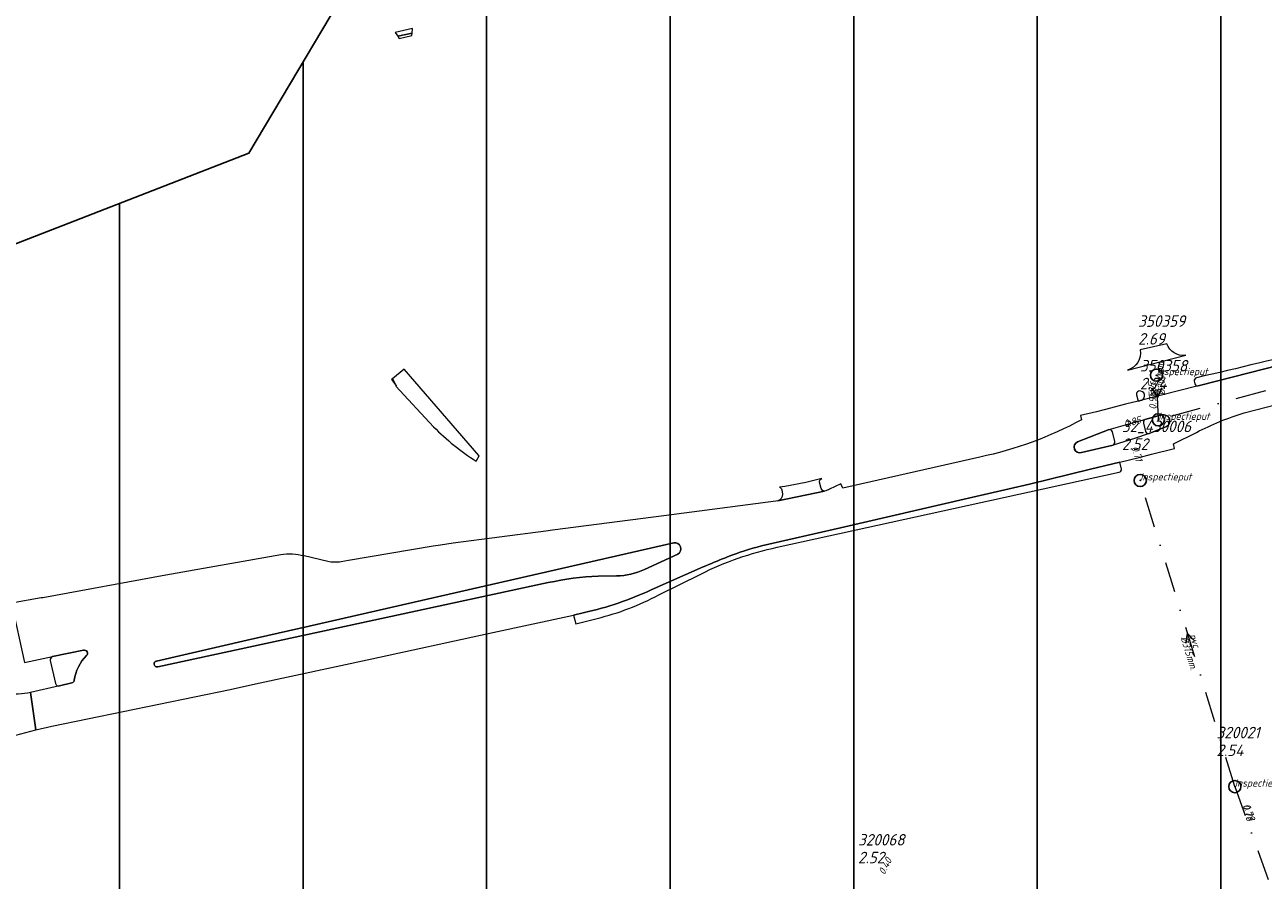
# Model space of a CAD drawing. Extents: x 148869 to 161638, y 453607 to 469810.
# Tile 456 of 656: x 155772 to 155975, y 463152 to 463292. Entities that reach past the tile are written whole.
import ezdxf

# ---------------------------------------------------------------- set-up
doc = ezdxf.new("R2010")
doc.units = 0
doc.header["$PDMODE"] = 32
doc.header["$PDSIZE"] = 2
doc.linetypes.add('RI-VWA', pattern=[11, 5, -3, 0, -3])
doc.layers.get('0').update_dxf_attribs({"linetype": 'CONTINUOUS'})
doc.layers.get('DEFPOINTS').update_dxf_attribs({"linetype": 'CONTINUOUS'})
doc.layers.add('2024', color=160, linetype='CONTINUOUS')
doc.layers.add('2024 hatch', color=160, linetype='CONTINUOUS')
for name, color, linetype, lineweight in [('B-OI-RI-STROOMRICHTING-S', 252, 'CONTINUOUS', 25), ('B-OI-RI-VWA-BOB-T18', 34, 'CONTINUOUS', 18), ('B-OI-RI-VWA-DIAMETER-T18', 34, 'CONTINUOUS', 18), ('B-OI-RI-VWA-MATERIAAL-T18', 34, 'CONTINUOUS', 18), ('B-OI-RI-VWA_PUTDEKSELHOOGTE-T25', 34, 'CONTINUOUS', 25), ('B-OI-RI-VWA_PUTNUMMER-T25', 34, 'CONTINUOUS', 25), ('B-OI-RI-VWA_RIOOLPUT-S', 34, 'CONTINUOUS', 25), ('B-OI-RI-VWA_TRANSPORTLEIDING-G', 34, 'RI-VWA', 18), ('B-RO-VH-VERHARDING_ASFALT-GV', 251, 'CONTINUOUS', 18), ('B-RO-VH-VERHARDING_STRAATBAKSTEEN-GV', 251, 'CONTINUOUS', 18)]:
    doc.layers.add(name, color=color, linetype=linetype, lineweight=lineweight)
doc.styles.add('NLCS-ISO-M500-T18_CURSIEF', font='NLCS-ISO.ttf', dxfattribs={"oblique": 15, "height": 0.9})
doc.styles.add('NLCS-ISO-M750-T25_CURSIEF', font='NLCS-ISO.ttf', dxfattribs={"oblique": 15, "height": 1.875})

# ---------------------------------------------------------------- blocks, each defined once
blk = doc.blocks.new('ACMAP_ANN_TEMPLATE_vwa-diam')
at = {"color": 0, "linetype": 'ByBlock', "style": 'NLCS-ISO-M500-T18_CURSIEF', "oblique": 15}
blk.add_attdef('vwa-diam', (0.3, -1.3), '', height=1.2, dxfattribs=at)
blk = doc.blocks.new('ACMAP_ANN_TEMPLATE_vwa-materiaal')
at = {"color": 0, "linetype": 'ByBlock', "style": 'NLCS-ISO-M500-T18_CURSIEF', "oblique": 15}
blk.add_attdef('vwa-mat', (0.3, 0.2), '', height=1.2, dxfattribs=at)
blk = doc.blocks.new('ACMAP_ANN_TEMPLATE_vwa-nap-l')
at = {"color": 0, "linetype": 'ByBlock', "style": 'NLCS-ISO-M500-T18_CURSIEF', "oblique": 15}
blk.add_attdef('vwa-nap-l', (3.3, 0.2), '', height=1.2, dxfattribs=at)
blk = doc.blocks.new('ACMAP_ANN_TEMPLATE_vwa-nap-r')
at = {"color": 0, "linetype": 'ByBlock', "style": 'NLCS-ISO-M500-T18_CURSIEF', "oblique": 15}
blk.add_attdef('vwa-nap-r', (-5.6, 0.2), '', height=1.2, dxfattribs=at)
blk = doc.blocks.new('ACMAP_ANN_TEMPLATE_type knoop')
at = {"layer": 'DEFPOINTS', "style": 'NLCS-ISO-M500-T18_CURSIEF', "oblique": 15}
blk.add_attdef('type_knoop', (0, 0), '', height=1.2, dxfattribs=at)
blk = doc.blocks.new('ACMAP_ANN_TEMPLATE_vwa-puth')
at = {"color": 0, "linetype": 'ByBlock', "style": 'NLCS-ISO-M750-T25_CURSIEF', "oblique": 15}
blk.add_attdef('vwa-puth', (-3, 5), '', height=1.88, dxfattribs=at)
blk = doc.blocks.new('ACMAP_ANN_TEMPLATE_vwa-putnr')
at = {"color": 0, "linetype": 'ByBlock', "style": 'NLCS-ISO-M750-T25_CURSIEF', "oblique": 15}
blk.add_attdef('vaw-putnr', (-3, 7.9), '', height=1.88, dxfattribs=at)

msp = doc.modelspace()

# ---------------------------------------------------------------- hatches: boundary and pattern name
at = {"layer": '2024 hatch'}
h = msp.add_hatch(dxfattribs=at)
h.set_pattern_fill('ANSI31', color=256, scale=29.988, angle=45)
h.set_pattern_definition([(90, (0, 0), (-29.988, 0), [])])
h.paths.add_polyline_path([(155468.24, 462509.2), (155430.3, 462608.99), (155317.39, 462696.7), (155326.79, 462885.8), (155421.55, 463128.67), (155681.88, 463221.51), (155808.81, 463270.9), (155858.2, 463353.96), (156235.32, 463468.35), (156395.06, 463466.8), (156874.43, 463576.88), (157060.31, 463303.94), (157149.74, 462870.77), (157067.92, 462815.11), (157047.81, 462789.79), (157071.17, 462711.57), (156936.5, 462350.7), (156856.27, 462251.62), (156803.36, 462113.22), (156627.76, 461893.96), (156524.84, 461717.19), (156312.22, 461660.25), (156176.03, 461568.49), (155937.87, 461968.15)])

# ---------------------------------------------------------------- linework, layer by layer
at = {"layer": '2024', "flags": 128}
msp.add_lwpolyline([(155468.24, 462509.2), (155430.3, 462608.99), (155317.39, 462696.7), (155326.79, 462885.8), (155421.55, 463128.67), (155681.88, 463221.51), (155808.81, 463270.9), (155858.2, 463353.96), (156235.32, 463468.35), (156395.06, 463466.8), (156874.43, 463576.88), (157060.31, 463303.94), (157149.74, 462870.77), (157067.92, 462815.11), (157047.81, 462789.79), (157071.17, 462711.57), (156936.5, 462350.7), (156856.27, 462251.62), (156803.36, 462113.22), (156627.76, 461893.96), (156524.84, 461717.19), (156312.22, 461660.25), (156176.03, 461568.49), (155937.87, 461968.15)], close=True, dxfattribs=at)
at = {"layer": 'B-OI-RI-STROOMRICHTING-S', "color": 251}
for points in [[(155957.96, 463232.54), (155957.24, 463230.95), (155956.4, 463232.48)], [(155963.29, 463191.21), (155962.17, 463192.38), (155961.9, 463190.79)]]:
    msp.add_lwpolyline(points, dxfattribs=at)
at = {"layer": 'B-OI-RI-VWA_RIOOLPUT-S'}
for p in [(155957.1, 463234.6), (155957.4, 463227.3), (155954.45, 463217.39), (155969.9, 463167.36)]:
    msp.add_point(p, dxfattribs=at)
at = {"layer": 'B-OI-RI-VWA_TRANSPORTLEIDING-G', "color": 251}
for p, q in [((156049.9, 463252.4), (155957.4, 463227.3)), ((155957.4, 463227.3), (155957.1, 463234.6)), ((155969.9, 463167.36), (155954.45, 463217.39)), ((155969.9, 463167.36), (155981.84, 463133.98))]:
    msp.add_line(p, q, dxfattribs=at)
at = {"layer": 'B-RO-VH-VERHARDING_ASFALT-GV'}
for points in [[(156004.12, 463244.21, -0.006989), (155963.64, 463234.17)], [(155963.64, 463234.17, 0.389361), (155963.26, 463233.6)], [(155954.15, 463231.99, 0.3639), (155953.81, 463231.4)], [(155954.7, 463230.53, 0.871595), (155954.27, 463232.02)], [(155963.38, 463233.2, 0.390792), (155963.93, 463232.84)], [(155958.76, 463226.2, 0.88014), (155957.95, 463228.1)], [(155957.95, 463228.1, -0.88014), (155958.76, 463226.2)], [(155963.62, 463225.25, -0.046059), (155971.45, 463228.44)], [(155944.86, 463227.31, -0.070888), (155928.23, 463221.21)], [(155949.91, 463225.35, 0.300748), (155949.35, 463225.71)], [(155955.2, 463227.35, 0.332784), (155954.98, 463226.76)], [(155944.19, 463223.69, 0.94128), (155944.84, 463221.96)], [(155944.84, 463221.96, -0.94128), (155944.19, 463223.69)], [(155950, 463223.15, 0.352487), (155950.29, 463223.77)], [(155955.33, 463225.38, 0.391191), (155955.9, 463225.06)], [(155951.01, 463218.76, 0.352066), (155951.39, 463219.24)], [(155903.68, 463215.95, -0.057147), (155902.88, 463215.67)], [(155878.88, 463205.36, 0.849198), (155878.23, 463207.21)], [(155878.23, 463207.21, -0.849198), (155878.88, 463205.36)], [(155882.65, 463202.11, -0.062359), (155895.13, 463206.47)], [(155892.59, 463206.7, 0.036545), (155887.01, 463204.9)], [(155887.01, 463204.9, -0.036545), (155892.59, 463206.7)], [(155817.83, 463205.06, 0.086266), (155814.01, 463205.27)], [(155823.63, 463204.07, -0.097038), (155821.72, 463204.16)], [(155886.67, 463204.76, 0.014873), (155883.04, 463203.26)], [(155883.04, 463203.26, -0.014873), (155886.67, 463204.76)], [(155857.73, 463200.7, -0.042872), (155865.9, 463201.76)], [(155865.9, 463201.76, 0.042872), (155857.73, 463200.7)], [(155868.89, 463201.81, 0.108564), (155873.43, 463202.86)], [(155873.43, 463202.86, -0.108564), (155868.89, 463201.81)], [(155874.52, 463199.5, -0.054611), (155863.62, 463195.81)], [(155863.62, 463195.81, 0.054611), (155874.52, 463199.5)], [(155865.73, 463194.85, 0.060796), (155875.79, 463198.7)], [(155782.28, 463188.78, 0.775943), (155781.8, 463189.66)], [(155781.8, 463189.66, -0.775943), (155782.28, 463188.78)], [(155776.74, 463188.62, 0.371081), (155776.37, 463188)], [(155780.28, 463184.75, -0.163104), (155782.28, 463188.78)], [(155782.28, 463188.78, 0.163104), (155780.28, 463184.75)], [(155793.72, 463187.89, 1.01247), (155793.91, 463186.94)], [(155793.91, 463186.94, -1.01247), (155793.72, 463187.89)], [(155777.21, 463184.19, 0.396545), (155777.85, 463183.81)], [(155779.91, 463184.3, 0.31108), (155780.28, 463184.75)], [(155780.28, 463184.75, -0.31108), (155779.91, 463184.3)], [(155773.15, 463182.72, -0.067993), (155769.1, 463182.54)]]:
    msp.add_lwpolyline(points, format="xyb", dxfattribs=at)
at = {"layer": 'B-RO-VH-VERHARDING_ASFALT-GV', "flags": 128}
for points in [[(155998.81, 463241.77), (155986.93, 463238.73), (155967.11, 463233.65), (155963.93, 463232.84), (155954.7, 463230.53), (155954.11, 463230.36), (155952.04, 463229.84), (155948.54, 463228.95), (155947.29, 463228.61), (155944.71, 463228), (155944.86, 463227.31)], [(155963.93, 463232.84), (155967.11, 463233.65), (155986.93, 463238.73), (155998.81, 463241.77)], [(155971.45, 463228.44), (155997.42, 463235.16), (155997.73, 463234.48), (155997.96, 463234.59), (155998.86, 463234.85)], [(155954.27, 463232.02), (155954.15, 463231.99)], [(155963.26, 463233.6), (155963.38, 463233.2)], [(155953.81, 463231.4), (155954.11, 463230.36), (155954.7, 463230.53)], [(155944.19, 463223.69), (155949.35, 463225.71), (155952.8, 463226.68), (155955.2, 463227.35), (155957.95, 463228.1)], [(155957.95, 463228.1), (155955.2, 463227.35)], [(155949.35, 463225.71), (155944.19, 463223.69)], [(155958.76, 463226.2), (155955.9, 463225.06), (155953.5, 463224.27), (155950, 463223.15), (155944.84, 463221.96)], [(155954.98, 463226.76), (155955.33, 463225.38)], [(155955.9, 463225.06), (155958.76, 463226.2)], [(155892.59, 463206.7), (155905.49, 463209.68), (155926.39, 463214.52), (155936.34, 463216.81), (155946.32, 463219.24), (155951.11, 463220.37), (155954.27, 463221.17), (155956.31, 463221.68), (155960.02, 463222.63), (155959.86, 463223.4), (155963.62, 463225.25)], [(155950.29, 463223.77), (155949.91, 463225.35)], [(155944.84, 463221.96), (155950, 463223.15)], [(155951.39, 463219.24), (155951.11, 463220.37), (155946.32, 463219.24), (155936.34, 463216.81), (155926.39, 463214.52), (155905.49, 463209.68), (155892.59, 463206.7)], [(155928.23, 463221.21), (155905.87, 463216.15), (155905.54, 463216.84), (155903.68, 463215.95)], [(155895.13, 463206.47), (155951.01, 463218.76)], [(155902.88, 463215.67), (155895.23, 463214.05), (155894.89, 463213.99), (155876.59, 463211.61), (155858.41, 463209.26), (155857.32, 463209.12), (155842.2, 463207.15), (155840.11, 463206.84), (155838.91, 463206.64), (155825.08, 463204.32), (155823.87, 463204.12), (155823.63, 463204.07)], [(155878.23, 463207.21), (155818.66, 463193.61), (155808.51, 463191.28), (155793.72, 463187.89)], [(155793.72, 463187.89), (155808.51, 463191.28), (155818.66, 463193.61), (155878.23, 463207.21)], [(155873.43, 463202.86), (155878.88, 463205.36)], [(155878.88, 463205.36), (155873.43, 463202.86)], [(155814.01, 463205.27), (155795.26, 463201.92), (155775.14, 463198.24), (155774.87, 463198.2), (155770.05, 463197.34), (155772.14, 463187.67), (155776.74, 463188.62), (155781.8, 463189.66)], [(155821.72, 463204.16), (155817.83, 463205.06)], [(155887.01, 463204.9), (155886.67, 463204.76)], [(155886.67, 463204.76), (155887.01, 463204.9)], [(155865.9, 463201.76), (155868.89, 463201.81)], [(155868.89, 463201.81), (155865.9, 463201.76)], [(155883.04, 463203.26), (155874.52, 463199.5)], [(155874.52, 463199.5), (155883.04, 463203.26)], [(155875.79, 463198.7), (155882.65, 463202.11)], [(155793.91, 463186.94), (155857.73, 463200.7)], [(155857.73, 463200.7), (155793.91, 463186.94)], [(155779.91, 463184.3), (155777.85, 463183.81), (155773.15, 463182.72), (155774.03, 463176.66), (155776.61, 463177.26), (155805.73, 463183.25), (155809.87, 463184.14), (155828.88, 463188.26), (155847.92, 463192.39), (155861.86, 463195.41), (155863.62, 463195.81)], [(155863.62, 463195.81), (155861.86, 463195.41), (155862.22, 463193.98), (155865.73, 463194.85)], [(155781.8, 463189.66), (155776.74, 463188.62)], [(155776.37, 463188), (155777.21, 463184.19)], [(155777.85, 463183.81), (155779.91, 463184.3)], [(155767.04, 463174.68), (155770.76, 463175.75), (155774.03, 463176.66), (155773.15, 463182.72)]]:
    msp.add_lwpolyline(points, dxfattribs=at)
at = {"layer": 'B-RO-VH-VERHARDING_STRAATBAKSTEEN-GV', "flags": 128}
for points in [[(155833.14, 463289.99), (155835.48, 463290.51), (155835.56, 463291.24), (155832.73, 463290.62)], [(155835.48, 463290.51), (155833.14, 463289.99), (155833.38, 463289.61), (155835.43, 463290.09)], [(155832.25, 463234.02), (155832.11, 463233.9), (155832.84, 463232.98)]]:
    msp.add_lwpolyline(points, close=True, dxfattribs=at)
at = {"layer": 'B-RO-VH-VERHARDING_STRAATBAKSTEEN-GV'}
for points in [[(155954.44, 463238.74, -0.380744), (155952.36, 463235.44)], [(155961.87, 463237.88, -0.371647), (155958.8, 463239.74)], [(155838.99, 463226.15, 0.053858), (155845.95, 463220.55)], [(155902.4, 463217.71, -0.031193), (155895.48, 463216.3)], [(155902.05, 463217.1, -0.362534), (155902.4, 463217.71)], [(155895.48, 463216.3, -0.321684), (155895.87, 463215.89)], [(155902.88, 463215.67, -0.356139), (155902.34, 463216.07)], [(155895.97, 463215.15, -0.370674), (155895.23, 463214.05)]]:
    msp.add_lwpolyline(points, format="xyb", dxfattribs=at)
at = {"layer": 'B-RO-VH-VERHARDING_STRAATBAKSTEEN-GV', "flags": 128}
for points in [[(155952.36, 463235.44), (155961.87, 463237.88)], [(155958.8, 463239.74), (155954.44, 463238.74)], [(155845.95, 463220.55), (155846.45, 463221.41), (155846.37, 463221.5), (155834.2, 463235.59), (155832.25, 463234.02), (155832.84, 463232.98), (155832.91, 463232.9), (155832.83, 463232.83), (155838.99, 463226.15)], [(155895.23, 463214.05), (155902.88, 463215.67)], [(155895.87, 463215.89), (155895.97, 463215.15)], [(155902.34, 463216.07), (155902.05, 463217.1)]]:
    msp.add_lwpolyline(points, dxfattribs=at)

# ---------------------------------------------------------------- block references
at = {"layer": 'B-OI-RI-VWA-BOB-T18', "color": 251}
for name, p, rotation, values in [('ACMAP_ANN_TEMPLATE_vwa-nap-l', (155957.4, 463227.3), 92.35329686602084, {'vwa-nap-l': '0.85'}), ('ACMAP_ANN_TEMPLATE_vwa-nap-r', (155957.1, 463234.6), 92.35329686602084, {'vwa-nap-r': '0.95'}), ('ACMAP_ANN_TEMPLATE_vwa-nap-r', (155957.4, 463227.3), 15.18171639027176, {'vwa-nap-r': '0.85'}), ('ACMAP_ANN_TEMPLATE_vwa-nap-r', (155954.45, 463217.39), 287.1614575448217, {'vwa-nap-r': '0.71'}), ('ACMAP_ANN_TEMPLATE_vwa-nap-l', (155969.9, 463167.36), 287.1614575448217, {'vwa-nap-l': '0.76'}), ('ACMAP_ANN_TEMPLATE_vwa-nap-l', (155969.9, 463167.36), 289.6820903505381, {'vwa-nap-l': '0.79'}), ('ACMAP_ANN_TEMPLATE_vwa-nap-l', (155911.34, 463149.84), 62.97750720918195, {'vwa-nap-l': '0.40'})]:
    msp.add_blockref(name, p, dxfattribs=dict(at, rotation=rotation)).add_auto_attribs(values)
at = {"layer": 'B-OI-RI-VWA-DIAMETER-T18', "color": 251}
for p, rotation, values in [((155957.25, 463230.95), 92.35329686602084, {'vwa-diam': '%%c200mm.'}), ((155962.17, 463192.38), 287.1614575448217, {'vwa-diam': '%%c315mm.'})]:
    msp.add_blockref('ACMAP_ANN_TEMPLATE_vwa-diam', p, dxfattribs=dict(at, rotation=rotation)).add_auto_attribs(values)
at = {"layer": 'B-OI-RI-VWA-MATERIAAL-T18', "color": 251}
for p, rotation in [((155957.25, 463230.95), 92.35329686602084), ((155962.17, 463192.38), 287.1614575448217)]:
    msp.add_blockref('ACMAP_ANN_TEMPLATE_vwa-materiaal', p, dxfattribs=dict(at, rotation=rotation)).add_auto_attribs({'vwa-mat': 'pvc'})
at = {"layer": 'B-OI-RI-VWA_PUTDEKSELHOOGTE-T25', "color": 251}
for p, values in [((155957.1, 463234.6), {'vwa-puth': '2.69'}), ((155957.4, 463227.3), {'vwa-puth': '2.74'}), ((155954.45, 463217.39), {'vwa-puth': '2.52'}), ((155969.9, 463167.36), {'vwa-puth': '2.54'}), ((155911.34, 463149.84), {'vwa-puth': '2.52'})]:
    msp.add_blockref('ACMAP_ANN_TEMPLATE_vwa-puth', p, dxfattribs=at).add_auto_attribs(values)
at = {"layer": 'B-OI-RI-VWA_PUTNUMMER-T25', "color": 251}
for p, values in [((155957.1, 463234.6), {'vaw-putnr': '350359'}), ((155957.4, 463227.3), {'vaw-putnr': '350358'}), ((155954.45, 463217.39), {'vaw-putnr': '32_430006'}), ((155969.9, 463167.36), {'vaw-putnr': '320021'}), ((155911.34, 463149.84), {'vaw-putnr': '320068'})]:
    msp.add_blockref('ACMAP_ANN_TEMPLATE_vwa-putnr', p, dxfattribs=at).add_auto_attribs(values)
at = {"layer": 'DEFPOINTS'}
for p in [(155957.1, 463234.6), (155957.4, 463227.3), (155954.45, 463217.39), (155969.9, 463167.36)]:
    msp.add_blockref('ACMAP_ANN_TEMPLATE_type knoop', p, dxfattribs=at).add_auto_attribs({'type_knoop': 'inspectieput'})

doc.saveas('drawing.dxf')
